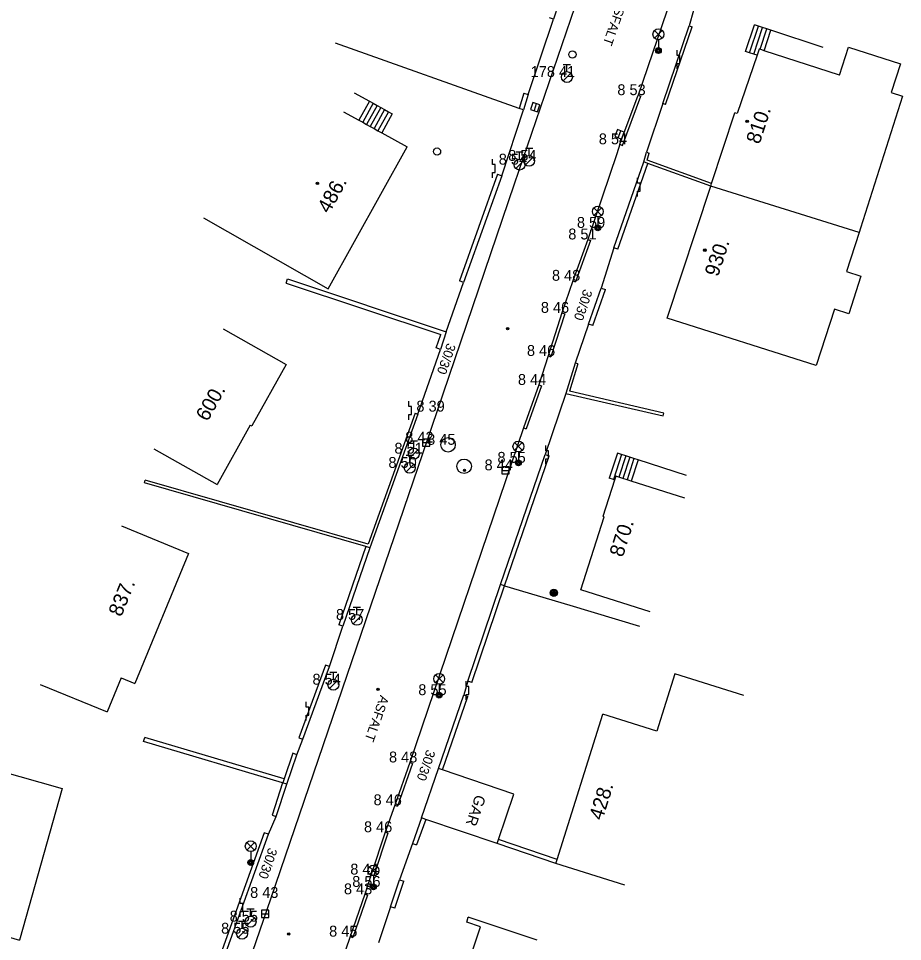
# Model space of a CAD drawing. Extents: x -538441 to -536770, y -1181008 to -1179809.
# Drawn here: x -538155.1 to -538094.1, y -1180775.3 to -1180711.7 of the extents above; entities that cross this region are included whole.
import ezdxf

# ---------------------------------------------------------------- set-up
doc = ezdxf.new("R2010")
doc.units = 0
for name, color, linetype in [('Vrstva 10', 7, 'Continuous'), ('Vrstva 11', 7, 'Continuous'), ('Vrstva 20', 7, 'Continuous'), ('Vrstva 24', 7, 'Continuous'), ('Vrstva 25', 7, 'Continuous'), ('Vrstva 27', 7, 'Continuous'), ('Vrstva 28', 7, 'Continuous'), ('Vrstva 33', 7, 'Continuous'), ('Vrstva 39', 7, 'Continuous'), ('Vrstva 4', 7, 'Continuous'), ('Vrstva 40', 7, 'Continuous'), ('Vrstva 41', 7, 'Continuous'), ('Vrstva 47', 7, 'Continuous'), ('Vrstva 5', 7, 'Continuous'), ('Vrstva 7', 7, 'Continuous'), ('Vrstva 8', 7, 'Continuous')]:
    doc.layers.add(name, color=color, linetype=linetype)

msp = doc.modelspace()

# ---------------------------------------------------------------- linework, layer by layer
at = {"layer": 'Vrstva 10'}
for p, q in [((-538108.73, -1180706.36), (-538112.31, -1180716.94)), ((-538113.59, -1180720.33), (-538112.31, -1180716.94)), ((-538115.79, -1180726.89), (-538116.82, -1180729.74)), ((-538116.82, -1180729.74), (-538117.57, -1180731.95)), ((-538117.57, -1180731.95), (-538118.53, -1180734.92)), ((-538118.53, -1180734.92), (-538119.17, -1180736.92)), ((-538119.17, -1180736.92), (-538120.23, -1180739.89)), ((-538137.64, -1180772.29), (-538126.17, -1180738.76)), ((-538120.23, -1180739.89), (-538128.06, -1180762.95)), ((-538128.06, -1180762.95), (-538129.11, -1180765.9)), ((-538129.11, -1180765.9), (-538129.77, -1180767.76)), ((-538129.77, -1180767.76), (-538130.73, -1180770.68)), ((-538130.73, -1180770.68), (-538131.17, -1180772.04)), ((-538145.66, -1180795.71), (-538137.64, -1180772.29)), ((-538131.17, -1180772.04), (-538132.19, -1180774.96)), ((-538132.19, -1180774.96), (-538137.77, -1180791.46))]:
    msp.add_line(p, q, dxfattribs=at)
for points in [[(-538126.17, -1180738.76), (-538120.85, -1180723.06), (-538111.88, -1180696.83)], [(-538113.59, -1180720.33), (-538113.79, -1180720.99), (-538115.79, -1180726.89)]]:
    msp.add_lwpolyline(points, dxfattribs=at)
at = {"layer": 'Vrstva 11'}
for p, q in [((-538104.91, -1180713.93), (-538104.3, -1180712.09)), ((-538104.625, -1180714.024), (-538104.015, -1180712.184)), ((-538104.34, -1180714.118), (-538103.73, -1180712.278)), ((-538103.911, -1180713.78), (-538103.445, -1180712.373)), ((-538103.628, -1180713.878), (-538103.16, -1180712.467)), ((-538113.402, -1180720.4), (-538112.122, -1180717.01)), ((-538112.31, -1180716.94), (-538112.122, -1180717.01)), ((-538130.851, -1180717.352), (-538131.58, -1180718.663)), ((-538130.588, -1180717.498), (-538131.317, -1180718.809)), ((-538130.326, -1180717.643), (-538131.055, -1180718.954)), ((-538130.064, -1180717.789), (-538130.793, -1180719.1)), ((-538129.802, -1180717.935), (-538130.531, -1180719.246)), ((-538129.54, -1180718.081), (-538130.269, -1180719.392)), ((-538129.278, -1180718.227), (-538130.007, -1180719.538)), ((-538113.59, -1180720.33), (-538113.402, -1180720.4)), ((-538115.601, -1180726.957), (-538116.631, -1180729.807)), ((-538115.79, -1180726.89), (-538115.601, -1180726.957)), ((-538116.82, -1180729.74), (-538116.631, -1180729.807)), ((-538117.379, -1180732.011), (-538118.339, -1180734.981)), ((-538117.57, -1180731.95), (-538117.379, -1180732.011)), ((-538118.53, -1180734.92), (-538118.339, -1180734.981)), ((-538119.17, -1180736.92), (-538118.981, -1180736.987)), ((-538118.981, -1180736.987), (-538120.041, -1180739.957)), ((-538120.23, -1180739.89), (-538120.041, -1180739.957)), ((-538113.748, -1180741.627), (-538114.31, -1180743.36)), ((-538113.462, -1180741.719), (-538114.024, -1180743.452)), ((-538113.177, -1180741.812), (-538113.65, -1180743.27)), ((-538112.891, -1180741.904), (-538113.364, -1180743.362)), ((-538112.606, -1180741.997), (-538113.079, -1180743.455)), ((-538112.32, -1180742.089), (-538112.793, -1180743.547)), ((-538127.871, -1180763.017), (-538128.921, -1180765.967)), ((-538127.871, -1180763.017), (-538128.06, -1180762.95)), ((-538129.11, -1180765.9), (-538128.921, -1180765.967)), ((-538129.58, -1180767.822), (-538130.54, -1180770.742)), ((-538129.58, -1180767.822), (-538129.77, -1180767.76)), ((-538130.73, -1180770.68), (-538130.54, -1180770.742)), ((-538130.981, -1180772.105), (-538132.001, -1180775.025)), ((-538130.981, -1180772.105), (-538131.17, -1180772.04)), ((-538132.19, -1180774.96), (-538132.001, -1180775.025))]:
    msp.add_line(p, q, dxfattribs=at)
for points in [[(-538099.554, -1180713.663), (-538103.16, -1180712.467), (-538103.445, -1180712.373), (-538103.73, -1180712.278), (-538104.015, -1180712.184), (-538104.3, -1180712.09)], [(-538104.118, -1180714.192), (-538104.34, -1180714.118), (-538104.625, -1180714.024), (-538104.91, -1180713.93)], [(-538131.9, -1180716.769), (-538130.851, -1180717.352), (-538130.588, -1180717.498), (-538130.326, -1180717.643), (-538130.064, -1180717.789), (-538129.802, -1180717.935), (-538129.54, -1180718.081), (-538129.278, -1180718.227)], [(-538108.992, -1180743.169), (-538112.32, -1180742.089), (-538112.606, -1180741.997), (-538112.891, -1180741.904), (-538113.177, -1180741.812), (-538113.462, -1180741.719), (-538113.748, -1180741.627)], [(-538113.949, -1180743.477), (-538114.024, -1180743.452), (-538114.31, -1180743.36)]]:
    msp.add_lwpolyline(points, dxfattribs=at)
at = {"layer": 'Vrstva 20'}
for centre, radius in [((-538121.32, -1180733.04), 0.075), ((-538121.32, -1180733.04), 0.0204), ((-538124.297, -1180742.804), 0.075), ((-538124.297, -1180742.804), 0.0204), ((-538130.26, -1180757.91), 0.075), ((-538130.26, -1180757.91), 0.0204), ((-538136.42, -1180774.78), 0.075), ((-538136.42, -1180774.78), 0.0204)]:
    msp.add_circle(centre, radius, dxfattribs=at)
at = {"layer": 'Vrstva 24'}
for p, q in [((-538109.629, -1180714.209), (-538109.63, -1180713.841)), ((-538109.446, -1180714.21), (-538109.629, -1180714.209)), ((-538109.446, -1180714.762), (-538109.446, -1180714.21)), ((-538109.63, -1180715.13), (-538109.629, -1180714.762)), ((-538109.629, -1180714.762), (-538109.446, -1180714.762)), ((-538122.369, -1180721.729), (-538122.37, -1180721.361)), ((-538122.37, -1180722.65), (-538122.369, -1180722.282)), ((-538122.186, -1180721.73), (-538122.369, -1180721.729)), ((-538122.369, -1180722.282), (-538122.186, -1180722.282)), ((-538122.186, -1180722.282), (-538122.186, -1180721.73)), ((-538112.359, -1180723.009), (-538112.36, -1180722.641)), ((-538112.36, -1180723.93), (-538112.359, -1180723.562)), ((-538112.176, -1180723.01), (-538112.359, -1180723.009)), ((-538112.359, -1180723.562), (-538112.176, -1180723.562)), ((-538112.176, -1180723.562), (-538112.176, -1180723.01)), ((-538128.129, -1180738.409), (-538128.13, -1180738.041)), ((-538127.946, -1180738.41), (-538128.129, -1180738.409)), ((-538127.946, -1180738.962), (-538127.946, -1180738.41)), ((-538128.13, -1180739.33), (-538128.129, -1180738.962)), ((-538128.129, -1180738.962), (-538127.946, -1180738.962)), ((-538118.679, -1180741.469), (-538118.68, -1180741.101)), ((-538118.68, -1180742.39), (-538118.679, -1180742.022)), ((-538118.496, -1180741.47), (-538118.679, -1180741.469)), ((-538118.679, -1180742.022), (-538118.496, -1180742.022)), ((-538118.496, -1180742.022), (-538118.496, -1180741.47)), ((-538124.169, -1180757.719), (-538124.17, -1180757.351)), ((-538123.986, -1180757.72), (-538124.169, -1180757.719)), ((-538123.986, -1180758.272), (-538123.986, -1180757.72)), ((-538124.17, -1180758.64), (-538124.169, -1180758.272)), ((-538124.169, -1180758.272), (-538123.986, -1180758.272)), ((-538135.209, -1180759.149), (-538135.21, -1180758.781)), ((-538135.026, -1180759.15), (-538135.209, -1180759.149)), ((-538135.026, -1180759.702), (-538135.026, -1180759.15)), ((-538135.21, -1180760.07), (-538135.209, -1180759.702)), ((-538135.209, -1180759.702), (-538135.026, -1180759.702)), ((-538139.76, -1180772.669), (-538139.76, -1180772.301)), ((-538139.577, -1180772.671), (-538139.76, -1180772.669)), ((-538139.76, -1180773.59), (-538139.76, -1180773.223)), ((-538139.76, -1180773.223), (-538139.577, -1180773.223)), ((-538139.577, -1180773.223), (-538139.577, -1180772.671))]:
    msp.add_line(p, q, dxfattribs=at)
at = {"layer": 'Vrstva 25'}
for radius in [0.25, 0.2, 0.15, 0.1, 0.05]:
    msp.add_circle((-538118.13, -1180751.25), radius, dxfattribs=at)
at = {"layer": 'Vrstva 27'}
for p, q in [((-538119.341, -1180717.533), (-538119.499, -1180718.007)), ((-538113.7, -1180719.871), (-538113.514, -1180719.407)), ((-538127.19, -1180740.9), (-538126.69, -1180740.9)), ((-538121.72, -1180742.81), (-538121.22, -1180742.81)), ((-538138.29, -1180773.39), (-538137.79, -1180773.39))]:
    msp.add_line(p, q, dxfattribs=at)
for points in [[(-538119.578, -1180717.454), (-538119.736, -1180717.928), (-538119.262, -1180718.086), (-538119.104, -1180717.612)], [(-538113.468, -1180719.964), (-538113.282, -1180719.5), (-538113.746, -1180719.314), (-538113.932, -1180719.778)], [(-538127.19, -1180741.15), (-538126.69, -1180741.15), (-538126.69, -1180740.65), (-538127.19, -1180740.65)], [(-538121.72, -1180743.06), (-538121.22, -1180743.06), (-538121.22, -1180742.56), (-538121.72, -1180742.56)], [(-538138.29, -1180773.64), (-538137.79, -1180773.64), (-538137.79, -1180773.14), (-538138.29, -1180773.14)]]:
    msp.add_lwpolyline(points, close=True, dxfattribs=at)
for centre in [(-538125.43, -1180741.05), (-538124.32, -1180742.53)]:
    msp.add_circle(centre, 0.5, dxfattribs=at)
at = {"layer": 'Vrstva 28'}
for p, q in [((-538117.48, -1180714.815), (-538116.98, -1180714.815)), ((-538117.23, -1180715.315), (-538117.23, -1180714.815)), ((-538117.488, -1180715.962), (-538116.958, -1180715.432)), ((-538120.74, -1180720.855), (-538120.24, -1180720.855)), ((-538120.49, -1180721.355), (-538120.49, -1180720.855)), ((-538120.09, -1180720.595), (-538119.59, -1180720.595)), ((-538119.84, -1180721.095), (-538119.84, -1180720.595)), ((-538120.748, -1180722.002), (-538120.218, -1180721.472)), ((-538120.098, -1180721.742), (-538119.568, -1180721.212)), ((-538128.038, -1180741.932), (-538127.508, -1180741.402)), ((-538128.03, -1180740.785), (-538127.53, -1180740.785)), ((-538127.78, -1180741.285), (-538127.78, -1180740.785)), ((-538128.32, -1180741.765), (-538127.82, -1180741.765)), ((-538128.07, -1180742.265), (-538128.07, -1180741.765)), ((-538128.328, -1180742.912), (-538127.798, -1180742.382)), ((-538131.978, -1180753.392), (-538131.448, -1180752.862)), ((-538131.97, -1180752.245), (-538131.47, -1180752.245)), ((-538131.72, -1180752.745), (-538131.72, -1180752.245)), ((-538133.59, -1180756.715), (-538133.09, -1180756.715)), ((-538133.34, -1180757.215), (-538133.34, -1180756.715)), ((-538133.598, -1180757.862), (-538133.068, -1180757.332)), ((-538139.3, -1180773.054), (-538138.8, -1180773.054)), ((-538139.05, -1180773.554), (-538139.05, -1180773.054)), ((-538139.309, -1180774.201), (-538138.779, -1180773.671)), ((-538139.899, -1180775.031), (-538139.369, -1180774.501)), ((-538139.89, -1180773.884), (-538139.39, -1180773.884)), ((-538139.64, -1180774.384), (-538139.64, -1180773.884))]:
    msp.add_line(p, q, dxfattribs=at)
for centre, radius in [((-538116.85, -1180714.14), 0.25), ((-538117.23, -1180715.69), 0.375), ((-538126.19, -1180720.83), 0.25), ((-538120.49, -1180721.73), 0.375), ((-538119.84, -1180721.47), 0.375), ((-538127.78, -1180741.66), 0.375), ((-538128.07, -1180742.64), 0.375), ((-538131.72, -1180753.12), 0.375), ((-538133.34, -1180757.59), 0.375), ((-538139.05, -1180773.93), 0.375), ((-538139.64, -1180774.76), 0.375)]:
    msp.add_circle(centre, radius, dxfattribs=at)
at = {"layer": 'Vrstva 33'}
for p, q in [((-538111.185, -1180713.01), (-538110.655, -1180712.48)), ((-538111.185, -1180712.48), (-538110.655, -1180713.01)), ((-538110.92, -1180713.12), (-538110.92, -1180713.87)), ((-538115.365, -1180725.23), (-538114.835, -1180724.7)), ((-538115.365, -1180724.7), (-538114.835, -1180725.23)), ((-538115.1, -1180725.34), (-538115.1, -1180726.09)), ((-538120.845, -1180741.43), (-538120.315, -1180740.9)), ((-538120.845, -1180740.9), (-538120.315, -1180741.43)), ((-538120.58, -1180741.54), (-538120.58, -1180742.29)), ((-538126.305, -1180757.45), (-538125.775, -1180756.92)), ((-538126.305, -1180756.92), (-538125.775, -1180757.45)), ((-538126.04, -1180757.56), (-538126.04, -1180758.31)), ((-538139.305, -1180768.99), (-538138.775, -1180768.46)), ((-538139.305, -1180768.46), (-538138.775, -1180768.99)), ((-538139.04, -1180769.1), (-538139.04, -1180769.85)), ((-538130.845, -1180770.67), (-538130.315, -1180770.14)), ((-538130.845, -1180770.14), (-538130.315, -1180770.67)), ((-538130.58, -1180770.78), (-538130.58, -1180771.53))]:
    msp.add_line(p, q, dxfattribs=at)
for centre, radius in [((-538110.92, -1180712.745), 0.375), ((-538110.92, -1180713.87), 0.2), ((-538110.92, -1180713.87), 0.145), ((-538110.92, -1180713.87), 0.0876), ((-538115.1, -1180724.965), 0.375), ((-538115.1, -1180726.09), 0.2), ((-538115.1, -1180726.09), 0.145), ((-538115.1, -1180726.09), 0.0876), ((-538120.58, -1180741.165), 0.375), ((-538120.58, -1180742.29), 0.2), ((-538120.58, -1180742.29), 0.145), ((-538120.58, -1180742.29), 0.0876), ((-538126.04, -1180757.185), 0.375), ((-538126.04, -1180758.31), 0.2), ((-538126.04, -1180758.31), 0.145), ((-538126.04, -1180758.31), 0.0876), ((-538139.04, -1180768.725), 0.375), ((-538139.04, -1180769.85), 0.2), ((-538139.04, -1180769.85), 0.145), ((-538139.04, -1180769.85), 0.0876), ((-538130.58, -1180770.405), 0.375), ((-538130.58, -1180771.53), 0.2), ((-538130.58, -1180771.53), 0.145), ((-538130.58, -1180771.53), 0.0876)]:
    msp.add_circle(centre, radius, dxfattribs=at)
at = {"layer": 'Vrstva 39'}
for centre, radius in [((-538104.799, -1180718.744), 0.09), ((-538104.799, -1180718.744), 0.0398), ((-538134.442, -1180723.019), 0.09), ((-538134.442, -1180723.019), 0.0398), ((-538107.722, -1180727.632), 0.09), ((-538107.722, -1180727.632), 0.0398)]:
    msp.add_circle(centre, radius, dxfattribs=at)
at = {"layer": 'Vrstva 5'}
for p, q in [((-538098.42, -1180715.55), (-538097.81, -1180713.64)), ((-538097.81, -1180713.64), (-538094.23, -1180714.79)), ((-538094.23, -1180714.79), (-538094.86, -1180716.76)), ((-538094.08, -1180717.01), (-538096.99, -1180726.11)), ((-538094.86, -1180716.76), (-538094.08, -1180717.01)), ((-538105.497, -1180718.207), (-538105.64, -1180718.16)), ((-538133.7, -1180730.3), (-538128.26, -1180720.51)), ((-538110.321, -1180732.314), (-538107.31, -1180723.21)), ((-538097.08, -1180726.4), (-538107.31, -1180723.21)), ((-538142.3, -1180725.4), (-538133.7, -1180730.3)), ((-538096.99, -1180726.11), (-538097.08, -1180726.4)), ((-538097.08, -1180726.4), (-538097.95, -1180729.1)), ((-538097.95, -1180729.1), (-538096.95, -1180729.42)), ((-538096.95, -1180729.42), (-538097.78, -1180732.01)), ((-538098.78, -1180731.69), (-538100.03, -1180735.59)), ((-538097.78, -1180732.01), (-538098.78, -1180731.69)), ((-538100.03, -1180735.59), (-538110.321, -1180732.314)), ((-538140.95, -1180733.063), (-538136.59, -1180735.51)), ((-538136.59, -1180735.51), (-538138.97, -1180739.75)), ((-538139.067, -1180739.695), (-538141.36, -1180743.78)), ((-538139.067, -1180739.695), (-538138.97, -1180739.75)), ((-538145.72, -1180741.333), (-538141.36, -1180743.78)), ((-538116.26, -1180751.06), (-538114.664, -1180746.021)), ((-538114.664, -1180746.021), (-538114.76, -1180745.99)), ((-538147.963, -1180746.646), (-538143.34, -1180748.55)), ((-538143.34, -1180748.55), (-538147.03, -1180757.51)), ((-538111.493, -1180752.569), (-538116.26, -1180751.06)), ((-538147.973, -1180757.122), (-538148.94, -1180759.47)), ((-538147.973, -1180757.122), (-538147.03, -1180757.51)), ((-538109.794, -1180756.84), (-538111.039, -1180760.8)), ((-538105.024, -1180758.34), (-538109.794, -1180756.84)), ((-538153.563, -1180757.566), (-538148.94, -1180759.47)), ((-538111.039, -1180760.8), (-538114.76, -1180759.63)), ((-538156.861, -1180763.387), (-538152.047, -1180764.737)), ((-538127.25, -1180766.78), (-538126.09, -1180763.36)), ((-538152.047, -1180764.737), (-538154.98, -1180775.2)), ((-538113.226, -1180771.419), (-538117.996, -1180769.919)), ((-538124.14, -1180773.962), (-538124.03, -1180773.629)), ((-538119.283, -1180775.2), (-538124.03, -1180773.629)), ((-538124.438, -1180778.051), (-538123.19, -1180774.276)), ((-538123.19, -1180774.276), (-538124.14, -1180773.962))]:
    msp.add_line(p, q, dxfattribs=at)
for points in [[(-538103.97, -1180713.76), (-538104.118, -1180714.192), (-538105.497, -1180718.207)], [(-538098.42, -1180715.55), (-538103.628, -1180713.878), (-538103.911, -1180713.78), (-538103.97, -1180713.76)], [(-538132.631, -1180718.081), (-538131.58, -1180718.663), (-538131.317, -1180718.809), (-538131.055, -1180718.954), (-538130.793, -1180719.1), (-538130.531, -1180719.246), (-538130.269, -1180719.392), (-538130.007, -1180719.538), (-538128.26, -1180720.51)], [(-538107.31, -1180723.21), (-538107.247, -1180723.02), (-538105.64, -1180718.16)], [(-538113.86, -1180743.202), (-538113.949, -1180743.477), (-538114.76, -1180745.99)], [(-538109.102, -1180744.738), (-538112.793, -1180743.547), (-538113.079, -1180743.455), (-538113.364, -1180743.362), (-538113.65, -1180743.27), (-538113.86, -1180743.202)], [(-538117.996, -1180769.919), (-538117.906, -1180769.632), (-538114.76, -1180759.63)], [(-538120.881, -1180765.127), (-538125.805, -1180763.457), (-538126.09, -1180763.36)], [(-538122.041, -1180768.547), (-538121.944, -1180768.262), (-538120.881, -1180765.127)], [(-538122.041, -1180768.547), (-538126.968, -1180766.883), (-538127.25, -1180766.78)], [(-538159.794, -1180773.85), (-538155.99, -1180774.916), (-538154.98, -1180775.2)]]:
    msp.add_lwpolyline(points, dxfattribs=at)
at = {"layer": 'Vrstva 7'}
for p, q in [((-538110.421, -1180717.574), (-538108.601, -1180712.224)), ((-538120.513, -1180717.85), (-538133.193, -1180713.362)), ((-538120.197, -1180716.803), (-538120.513, -1180717.85)), ((-538113.717, -1180727.569), (-538111.648, -1180721.642)), ((-538122.012, -1180722.399), (-538124.642, -1180729.749)), ((-538136.6, -1180729.901), (-538125.93, -1180733.44)), ((-538115.447, -1180732.829), (-538114.577, -1180730.349)), ((-538126.244, -1180734.374), (-538125.93, -1180733.44)), ((-538116.469, -1180735.469), (-538117.055, -1180737.354)), ((-538110.538, -1180738.857), (-538117.055, -1180737.354)), ((-538127.698, -1180738.872), (-538130.945, -1180747.906)), ((-538121.526, -1180750.767), (-538118.456, -1180741.817)), ((-538130.945, -1180747.906), (-538146.32, -1180743.487)), ((-538131.108, -1180748.067), (-538132.973, -1180753.452)), ((-538123.786, -1180757.436), (-538121.526, -1180750.767)), ((-538121.526, -1180750.767), (-538117.02, -1180752.108)), ((-538117.02, -1180752.108), (-538112.233, -1180753.546)), ((-538133.882, -1180756.237), (-538135.722, -1180761.247)), ((-538125.805, -1180763.457), (-538124.056, -1180758.398)), ((-538136.74, -1180764.08), (-538146.347, -1180761.229)), ((-538136.134, -1180762.322), (-538136.74, -1180764.08)), ((-538126.968, -1180766.883), (-538127.608, -1180768.643)), ((-538138.102, -1180767.798), (-538141.872, -1180778.278)), ((-538117.996, -1180769.919), (-538122.041, -1180768.547)), ((-538117.906, -1180769.632), (-538121.944, -1180768.262)), ((-538129.105, -1180773.005), (-538128.485, -1180771.145))]:
    msp.add_line(p, q, dxfattribs=at)
for points in [[(-538116.015, -1180704.177), (-538115.73, -1180704.27), (-538118.15, -1180711.71), (-538118.435, -1180711.617)], [(-538110.421, -1180717.574), (-538110.61, -1180717.51), (-538108.79, -1180712.16), (-538108.601, -1180712.224)], [(-538120.197, -1180716.803), (-538119.91, -1180716.89), (-538120.23, -1180717.95), (-538120.513, -1180717.85)], [(-538107.31, -1180723.21), (-538111.648, -1180721.642), (-538111.93, -1180721.54), (-538111.74, -1180720.88), (-538111.548, -1180720.935)], [(-538107.247, -1180723.02), (-538111.686, -1180721.416), (-538111.548, -1180720.935)], [(-538113.717, -1180727.569), (-538114, -1180727.47), (-538111.93, -1180721.54)], [(-538122.012, -1180722.399), (-538121.73, -1180722.5), (-538124.36, -1180729.85), (-538124.642, -1180729.749)], [(-538136.6, -1180729.901), (-538136.506, -1180729.616), (-538125.55, -1180733.25)], [(-538115.447, -1180732.829), (-538115.73, -1180732.73), (-538114.86, -1180730.25), (-538114.577, -1180730.349)], [(-538125.55, -1180733.25), (-538125.96, -1180734.47), (-538126.244, -1180734.374)], [(-538116.469, -1180735.469), (-538116.66, -1180735.41), (-538117.31, -1180737.5)], [(-538117.31, -1180737.5), (-538110.583, -1180739.052), (-538110.538, -1180738.857)], [(-538127.698, -1180738.872), (-538127.51, -1180738.94), (-538130.82, -1180748.15)], [(-538121.526, -1180750.767), (-538121.81, -1180750.67), (-538118.74, -1180741.72), (-538118.456, -1180741.817)], [(-538130.82, -1180748.15), (-538131.108, -1180748.067), (-538146.375, -1180743.679), (-538146.32, -1180743.487)], [(-538130.82, -1180748.15), (-538132.69, -1180753.55), (-538132.973, -1180753.452)], [(-538123.786, -1180757.436), (-538124.07, -1180757.34), (-538121.81, -1180750.67)], [(-538135.722, -1180761.247), (-538135.44, -1180761.35), (-538133.6, -1180756.34), (-538133.882, -1180756.237)], [(-538126.09, -1180763.36), (-538124.34, -1180758.3), (-538124.056, -1180758.398)], [(-538136.55, -1180764.45), (-538136.838, -1180764.365), (-538146.432, -1180761.517), (-538146.347, -1180761.229)], [(-538137.565, -1180766.576), (-538137.28, -1180766.67), (-538136.55, -1180764.45), (-538135.85, -1180762.42), (-538136.134, -1180762.322)], [(-538136.74, -1180764.08), (-538136.834, -1180764.354), (-538136.838, -1180764.365), (-538137.565, -1180766.576)], [(-538127.25, -1180766.78), (-538127.89, -1180768.54), (-538127.608, -1180768.643)], [(-538141.872, -1180778.278), (-538141.59, -1180778.38), (-538137.82, -1180767.9), (-538138.102, -1180767.798)], [(-538129.105, -1180773.005), (-538129.39, -1180772.91), (-538128.77, -1180771.05), (-538128.485, -1180771.145)]]:
    msp.add_lwpolyline(points, dxfattribs=at)
at = {"layer": 'Vrstva 8'}
for p, q in [((-538108.49, -1180711.11), (-538108.79, -1180712.16)), ((-538119.91, -1180716.89), (-538118.15, -1180711.71)), ((-538110.61, -1180717.51), (-538111.74, -1180720.88)), ((-538121.73, -1180722.5), (-538120.23, -1180717.95)), ((-538114, -1180727.47), (-538114.86, -1180730.25)), ((-538125.55, -1180733.25), (-538124.36, -1180729.85)), ((-538115.73, -1180732.73), (-538116.66, -1180735.41)), ((-538127.51, -1180738.94), (-538125.96, -1180734.47)), ((-538117.31, -1180737.5), (-538118.74, -1180741.72)), ((-538133.6, -1180756.34), (-538132.69, -1180753.55)), ((-538124.07, -1180757.34), (-538124.34, -1180758.3)), ((-538135.85, -1180762.42), (-538135.44, -1180761.35)), ((-538137.82, -1180767.9), (-538137.28, -1180766.67)), ((-538127.89, -1180768.54), (-538128.77, -1180771.05)), ((-538129.39, -1180772.91), (-538130.22, -1180775.4))]:
    msp.add_line(p, q, dxfattribs=at)

# ---------------------------------------------------------------- texts
at = {"layer": 'Vrstva 4'}
for s, p in [('178 41 ', (-538119.73, -1180715.69)), (' 8 53', (-538114.029, -1180716.94)), (' 8 54', (-538115.309, -1180720.33)), (' 8 54', (-538122.209, -1180721.73)), (' 8 54', (-538121.559, -1180721.47)), (' 8 59', (-538116.819, -1180726.09)), (' 8 51', (-538117.415, -1180726.89)), (' 8 48', (-538118.539, -1180729.74)), (' 8 46', (-538119.306, -1180731.95)), (' 8 46', (-538120.266, -1180734.92)), (' 8 44', (-538120.889, -1180736.92)), (' 8 39', (-538127.889, -1180738.76)), (' 8 42', (-538128.659, -1180740.9)), (' 8 45', (-538127.15, -1180741.05)), (' 8 51', (-538129.405, -1180741.66)), (' 8 50', (-538129.819, -1180742.64)), (' 8 44', (-538123.189, -1180742.81)), (' 8 55', (-538122.3, -1180742.29)), (' 8 57', (-538133.439, -1180753.12)), (' 8 54', (-538135.059, -1180757.59)), (' 8 55', (-538127.76, -1180758.31)), (' 8 48', (-538129.779, -1180762.95)), (' 8 46', (-538130.846, -1180765.9)), (' 8 46', (-538131.506, -1180767.76)), (' 8 44', (-538132.449, -1180770.68)), (' 8 43', (-538132.889, -1180772.04)), (' 8 56', (-538132.316, -1180771.53)), (' 8 43', (-538139.359, -1180772.29)), (' 8 55', (-538140.77, -1180773.93)), (' 8 55', (-538141.36, -1180774.76)), (' 8 45', (-538133.91, -1180774.96))]:
    msp.add_text(s, height=0.75, dxfattribs=at).set_placement(p)
at = {"layer": 'Vrstva 40'}
for s, rotation, p in [('ASFALT', 250.63351, (-538113.673, -1180710.276)), ('30/30', 251.40103, (-538116.072, -1180730.277)), ('30/30', 250.62957, (-538125.489, -1180733.997)), ('ASFALT', 250.62155, (-538130.104, -1180758.274)), ('30/30', 251.04707, (-538126.898, -1180762.021)), ('30/30', 250.64833, (-538137.799, -1180768.784))]:
    msp.add_text(s, height=0.65, rotation=rotation, dxfattribs=at).set_placement(p)
at = {"layer": 'Vrstva 41'}
msp.add_text('GAR', height=0.75, rotation=251.26403, dxfattribs=at).set_placement((-538123.521, -1180765.126))
at = {"layer": 'Vrstva 47'}
for s, rotation, p in [('810.', 71.70131, (-538103.95, -1180720.37)), ('486.', 60.94043, (-538133.63, -1180725.157)), ('930.', 71.69921, (-538106.811, -1180729.511)), ('600.', 60.69355, (-538142.014, -1180739.494)), ('870.', 72.42547, (-538113.375, -1180748.848)), ('837.', 67.61665, (-538147.973, -1180752.958)), ('428.', 72.54108, (-538114.783, -1180766.989))]:
    msp.add_text(s, height=1, rotation=rotation, dxfattribs=at).set_placement(p)

doc.saveas('drawing.dxf')
